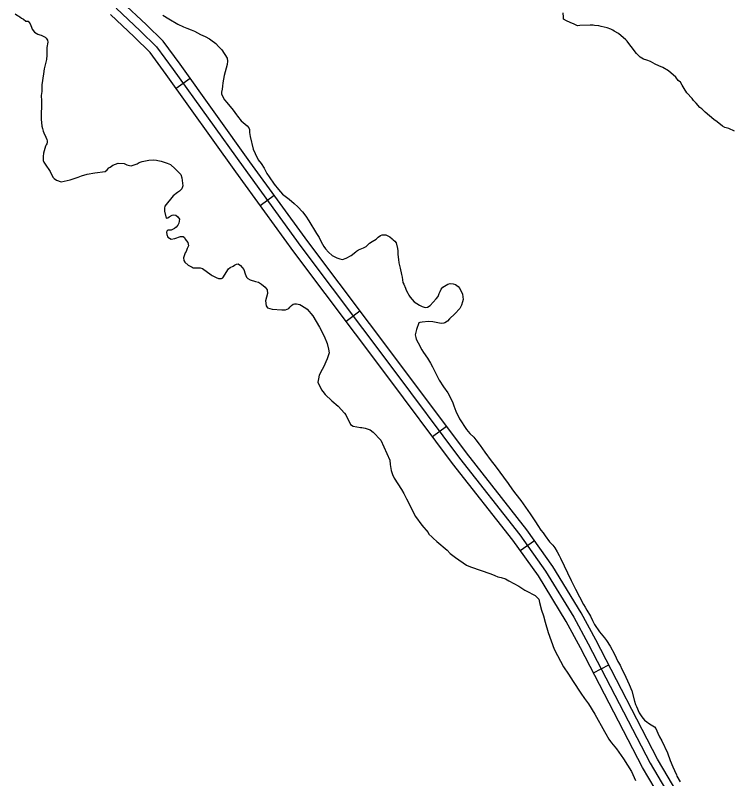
# Model space of a CAD drawing. Extents: x 3146026 to 3183936, y 897894 to 923344.
# Drawn here: x 3174604 to 3175842, y 913917 to 915242 of the extents above; entities that cross this region are included whole.
import ezdxf

# ---------------------------------------------------------------- set-up
doc = ezdxf.new("R2010")
doc.units = 0
doc.layers.add('V-ROAD-CNTR', color=7, linetype='Continuous')
doc.layers.add('V-SITE-VEGE', color=7, linetype='Continuous')

msp = doc.modelspace()

# ---------------------------------------------------------------- linework, layer by layer
at = {"layer": 'V-ROAD-CNTR'}
for p, q in [((3174882.7, 915115.1), (3174907.1, 915132.5)), ((3175028.7, 914912), (3175053, 914929.6)), ((3175177.8, 914711), (3175201.8, 914729.1)), ((3175327.7, 914511), (3175351.8, 914529)), ((3175480, 914313.2), (3175504.5, 914330.6)), ((3175607.1, 914100.7), (3175633.7, 914114.6))]:
    msp.add_line(p, q, dxfattribs=at)
for points in [[(3175805.7, 913803.7), (3175718.3, 913951.4), (3175610.9, 914158.5), (3175585.8, 914204.8), (3175536.4, 914285.7), (3175491.2, 914349.3), (3175386.4, 914482.6), (3175272.6, 914635), (3175111.1, 914849.4), (3175010.9, 914987.6), (3174889.8, 915156.7), (3174860.2, 915197), (3174830.6, 915226), (3174788.5, 915265.4)], [(3174778.5, 915254.2), (3174820.2, 915215.1), (3174848.8, 915187.2), (3174877.6, 915147.9), (3174998.8, 914978.8), (3175099.1, 914840.5), (3175260.6, 914626), (3175374.5, 914473.5), (3175479.1, 914340.4), (3175523.9, 914277.4), (3175572.8, 914197.3), (3175597.7, 914151.5), (3175705.2, 913944.1), (3175792.8, 913796)], [(3175779.9, 913788.4), (3175692.1, 913936.9), (3175584.4, 914144.5), (3175559.8, 914189.8), (3175511.4, 914269.1), (3175467.1, 914331.4), (3175362.6, 914464.4), (3175248.6, 914617), (3175087, 914831.6), (3174986.6, 914970), (3174865.5, 915139.1), (3174837.5, 915177.3), (3174809.9, 915204.3), (3174768.6, 915242.9)]]:
    msp.add_lwpolyline(points, dxfattribs=at)
at = {"layer": 'V-SITE-VEGE'}
for p, q in [((3175555, 915238.5), (3175554.1, 915246)), ((3174859.6, 915241.8), (3174869.8, 915235.4)), ((3174869.8, 915235.4), (3174885.7, 915226.6)), ((3175555, 915235.2), (3175555, 915238.5)), ((3175560, 915231.9), (3175555, 915235.2)), ((3175566.6, 915229.5), (3175560, 915231.9)), ((3174885.7, 915226.6), (3174895.7, 915221.7)), ((3174895.7, 915221.7), (3174901.1, 915219.5)), ((3174901.1, 915219.5), (3174908.7, 915216.5)), ((3175573.3, 915226.2), (3175566.6, 915229.5)), ((3175579.1, 915223.7), (3175573.3, 915226.2)), ((3175583.3, 915223.8), (3175579.1, 915223.7)), ((3175601.5, 915224.7), (3175583.3, 915223.8)), ((3175606.5, 915224.8), (3175601.5, 915224.7)), ((3175609, 915224), (3175606.5, 915224.8)), ((3175616.5, 915223.2), (3175609, 915224)), ((3175620.6, 915222.4), (3175616.5, 915223.2)), ((3175630.6, 915220), (3175620.6, 915222.4)), ((3175637.2, 915217.5), (3175630.6, 915220)), ((3175640.6, 915215.9), (3175637.2, 915217.5)), ((3174908.7, 915216.5), (3174914.5, 915214)), ((3174914.5, 915214), (3174925, 915208.6)), ((3174925, 915208.6), (3174932.9, 915205)), ((3174932.9, 915205), (3174940.4, 915201)), ((3175643.1, 915214.2), (3175640.6, 915215.9)), ((3175650.6, 915210.1), (3175643.1, 915214.2)), ((3175663.1, 915199.4), (3175650.6, 915210.1)), ((3174940.4, 915201), (3174943.1, 915199.3)), ((3174943.1, 915199.3), (3174951.4, 915192.9)), ((3174951.4, 915192.9), (3174956.5, 915187.5)), ((3175665.6, 915197), (3175663.1, 915199.4)), ((3175668.1, 915192.8), (3175665.6, 915197)), ((3175672.3, 915187.9), (3175668.1, 915192.8)), ((3174956.5, 915187.5), (3174961.9, 915181.7)), ((3174961.9, 915181.7), (3174971.4, 915167.2)), ((3175681.5, 915175.5), (3175672.3, 915187.9)), ((3174971.4, 915167.2), (3174972.1, 915162.1)), ((3175688.2, 915168.9), (3175681.5, 915175.5)), ((3175690.7, 915167.3), (3175688.2, 915168.9)), ((3175694, 915165.7), (3175690.7, 915167.3)), ((3175699.8, 915164), (3175694, 915165.7)), ((3175705.7, 915161.6), (3175699.8, 915164)), ((3174971.4, 915156.4), (3174965.9, 915137.4)), ((3174972.1, 915162.1), (3174971.4, 915156.4)), ((3175714, 915156.7), (3175705.7, 915161.6)), ((3175720.6, 915154.2), (3175714, 915156.7)), ((3175727.3, 915151), (3175720.6, 915154.2)), ((3175737.3, 915145.2), (3175727.3, 915151)), ((3174965.9, 915137.4), (3174964, 915124.7)), ((3175749.8, 915134.5), (3175737.3, 915145.2)), ((3174964, 915124.7), (3174963, 915118.6)), ((3175754, 915128.7), (3175749.8, 915134.5)), ((3175758.2, 915125.5), (3175754, 915128.7)), ((3175760.7, 915120.5), (3175758.2, 915125.5)), ((3174962.7, 915113.7), (3174961.7, 915108.3)), ((3174963, 915118.6), (3174962.7, 915113.7)), ((3175764.1, 915114.7), (3175760.7, 915120.5)), ((3175769.1, 915107.3), (3175764.1, 915114.7)), ((3174961.7, 915108.3), (3174961.7, 915104.9)), ((3174961.7, 915104.9), (3174966.6, 915095.3)), ((3175778.3, 915097.4), (3175769.1, 915107.3)), ((3174966.6, 915095.3), (3174970.7, 915090.4)), ((3174970.7, 915090.4), (3174981.7, 915076.9)), ((3175780.8, 915094.1), (3175778.3, 915097.4)), ((3175785, 915089.1), (3175780.8, 915094.1)), ((3175791.7, 915081.7), (3175785, 915089.1)), ((3174981.7, 915076.9), (3174987.5, 915069.3)), ((3175795, 915079.3), (3175791.7, 915081.7)), ((3175800.8, 915073.5), (3175795, 915079.3)), ((3175815.9, 915061.1), (3175800.8, 915073.5)), ((3174987.5, 915069.3), (3174989.5, 915066.7)), ((3174989.5, 915066.7), (3174995.8, 915058.8)), ((3174995.8, 915058.8), (3175005.8, 915050.2)), ((3175821.7, 915057), (3175815.9, 915061.1)), ((3175005.8, 915050.2), (3175008.7, 915046.8)), ((3175008.7, 915046.8), (3175010, 915043.9)), ((3175830.9, 915049.6), (3175821.7, 915057)), ((3175835, 915047.2), (3175830.9, 915049.6)), ((3175841.7, 915045.6), (3175835, 915047.2)), ((3175851.7, 915040.7), (3175841.7, 915045.6)), ((3175010, 915043.9), (3175010.2, 915038.5)), ((3175010.2, 915038.5), (3175011.2, 915031.4)), ((3175011.2, 915031.4), (3175016.5, 915009.6)), ((3175016.5, 915009.6), (3175019.6, 915002)), ((3175019.6, 915002), (3175025.2, 914990.8)), ((3175025.2, 914990.8), (3175030.4, 914984.9)), ((3175030.4, 914984.9), (3175035.7, 914976.8)), ((3175035.7, 914976.8), (3175040.3, 914967.5)), ((3175040.3, 914967.5), (3175044, 914961.4)), ((3175044, 914961.4), (3175053, 914948.9)), ((3175053, 914948.9), (3175060.6, 914939.6)), ((3175060.6, 914939.6), (3175067.6, 914931.7)), ((3175067.6, 914931.7), (3175078.9, 914922.7)), ((3175078.9, 914922.7), (3175087.6, 914915.1)), ((3175087.6, 914915.1), (3175093.7, 914909.7)), ((3175093.7, 914909.7), (3175102.3, 914900.6)), ((3175102.3, 914900.6), (3175107.9, 914893.2)), ((3175107.9, 914893.2), (3175113.2, 914885.2)), ((3175113.2, 914885.2), (3175126.6, 914863.4)), ((3175126.6, 914863.4), (3175131, 914856)), ((3175233.2, 914857), (3175237.4, 914859.9)), ((3175237.4, 914859.9), (3175240.3, 914861.1)), ((3175240.3, 914861.1), (3175246.7, 914860.6)), ((3175246.7, 914860.6), (3175253.3, 914857.4)), ((3175131, 914856), (3175134.7, 914848.9)), ((3175134.7, 914848.9), (3175138.8, 914840.8)), ((3175216.1, 914844.1), (3175218.5, 914846.3)), ((3175218.5, 914846.3), (3175223.2, 914849.2)), ((3175223.2, 914849.2), (3175229.8, 914853.6)), ((3175229.8, 914853.6), (3175233.2, 914857)), ((3175253.3, 914857.4), (3175257.9, 914854)), ((3175257.9, 914854), (3175259.6, 914852.3)), ((3175259.6, 914852.3), (3175262.1, 914850.1)), ((3175262.1, 914850.1), (3175264.3, 914846.9)), ((3175264.3, 914846.9), (3175266.9, 914837.1)), ((3175138.8, 914840.8), (3175141.7, 914836.7)), ((3175141.7, 914836.7), (3175146.9, 914831)), ((3175196, 914832.6), (3175199.4, 914834.6)), ((3175199.4, 914834.6), (3175207.8, 914838.2)), ((3175207.8, 914838.2), (3175212.4, 914840.6)), ((3175212.4, 914840.6), (3175216.1, 914844.1)), ((3175266.9, 914837.1), (3175267.4, 914832.9)), ((3175267.4, 914832.9), (3175267.2, 914826.6)), ((3175146.9, 914831), (3175153.7, 914825.1)), ((3175153.7, 914825.1), (3175161.7, 914821.2)), ((3175161.7, 914821.2), (3175166.6, 914819.2)), ((3175171.5, 914818.3), (3175177.9, 914820.4)), ((3175177.9, 914820.4), (3175186.5, 914825.3)), ((3175186.5, 914825.3), (3175194.3, 914831.2)), ((3175194.3, 914831.2), (3175196, 914832.6)), ((3175267.2, 914826.6), (3175268.6, 914818.3)), ((3175166.6, 914819.2), (3175171.5, 914818.3)), ((3175268.6, 914818.3), (3175269.1, 914812.4)), ((3175269.1, 914812.4), (3175271.3, 914803.3)), ((3175271.3, 914803.3), (3175273.9, 914791.8)), ((3175273.9, 914791.8), (3175274.9, 914787.7)), ((3175274.9, 914787.7), (3175275.8, 914782.8)), ((3175275.8, 914782.8), (3175276.1, 914777.9)), ((3175276.1, 914777.9), (3175277.8, 914775.2)), ((3175277.8, 914775.2), (3175280.7, 914768.3)), ((3175280.7, 914768.3), (3175281.9, 914764.9)), ((3175340.8, 914762.6), (3175342.8, 914766.7)), ((3175342.8, 914766.7), (3175345.5, 914770.1)), ((3175345.5, 914770.1), (3175354.1, 914775.5)), ((3175354.1, 914775.5), (3175358, 914776.2)), ((3175358, 914776.2), (3175363.4, 914776)), ((3175363.4, 914776), (3175367.5, 914774.7)), ((3175367.5, 914774.7), (3175372.4, 914771.3)), ((3175372.4, 914771.3), (3175375.1, 914767.9)), ((3175375.1, 914767.9), (3175379.7, 914758.1)), ((3175281.9, 914764.9), (3175284.6, 914759.8)), ((3175284.6, 914759.8), (3175286.5, 914756.3)), ((3175286.5, 914756.3), (3175289, 914752.9)), ((3175334.2, 914749.6), (3175337.6, 914754)), ((3175337.6, 914754), (3175339.4, 914759.1)), ((3175339.4, 914759.1), (3175340.8, 914762.6)), ((3175379.7, 914758.1), (3175380.7, 914748.5)), ((3175289, 914752.9), (3175295.8, 914744.6)), ((3175295.8, 914744.6), (3175305.3, 914738.9)), ((3175323.7, 914738.4), (3175334.2, 914749.6)), ((3175379.9, 914744.6), (3175378.2, 914738.8)), ((3175380.7, 914748.5), (3175379.9, 914744.6)), ((3175305.3, 914738.9), (3175309.5, 914736.7)), ((3175309.5, 914736.7), (3175315.1, 914735)), ((3175315.1, 914735), (3175319, 914735.2)), ((3175319, 914735.2), (3175323.7, 914738.4)), ((3175375, 914732.9), (3175366.2, 914724.1)), ((3175376.5, 914735.1), (3175375, 914732.9)), ((3175378.2, 914738.8), (3175376.5, 914735.1)), ((3175357.3, 914715.1), (3175353.4, 914711.2)), ((3175366.2, 914724.1), (3175357.3, 914715.1)), ((3175303.8, 914708.4), (3175299.8, 914696.4)), ((3175305.7, 914708.9), (3175303.8, 914708.4)), ((3175309.9, 914709.3), (3175305.7, 914708.9)), ((3175320.4, 914710.8), (3175309.9, 914709.3)), ((3175328.2, 914709.8), (3175320.4, 914710.8)), ((3175342.9, 914707.1), (3175328.2, 914709.8)), ((3175347.1, 914707.5), (3175342.9, 914707.1)), ((3175349.3, 914708.3), (3175347.1, 914707.5)), ((3175353.4, 914711.2), (3175349.3, 914708.3)), ((3175298.4, 914689.8), (3175297.6, 914687.1)), ((3175297.6, 914687.1), (3175298.6, 914682.5)), ((3175299.8, 914696.4), (3175298.4, 914689.8)), ((3175298.6, 914682.5), (3175299.3, 914680)), ((3175299.3, 914680), (3175302.5, 914673.4)), ((3175302.5, 914673.4), (3175309.3, 914661.2)), ((3175309.3, 914661.2), (3175312, 914657)), ((3175312, 914657), (3175319, 914647)), ((3175319, 914647), (3175324.4, 914638.1)), ((3175324.4, 914638.1), (3175327.8, 914632)), ((3175327.8, 914632), (3175335.1, 914616.8)), ((3175335.1, 914616.8), (3175338, 914611.2)), ((3175338, 914611.2), (3175339, 914608.5)), ((3175339, 914608.5), (3175346.8, 914597)), ((3175346.8, 914597), (3175354.3, 914586.7)), ((3175354.3, 914586.7), (3175362.1, 914571.3)), ((3175362.1, 914571.3), (3175364.8, 914564.2)), ((3175364.8, 914564.2), (3175368.4, 914554.7)), ((3175368.4, 914554.7), (3175374.3, 914541.7)), ((3175374.3, 914541.7), (3175386.7, 914523.1)), ((3175386.7, 914523.1), (3175392.6, 914516.2)), ((3175392.6, 914516.2), (3175399.1, 914509.8)), ((3175399.1, 914509.8), (3175402.8, 914505.4)), ((3175402.8, 914505.4), (3175408.4, 914497.8)), ((3175408.4, 914497.8), (3175410.3, 914495.6)), ((3175410.3, 914495.6), (3175418.4, 914483.6)), ((3175418.4, 914483.6), (3175429.4, 914468.9)), ((3175429.4, 914468.9), (3175436.4, 914459.9)), ((3175436.4, 914459.9), (3175458.8, 914429.5)), ((3175458.8, 914429.5), (3175466.6, 914418.7)), ((3175466.6, 914418.7), (3175472.5, 914411.1)), ((3175472.5, 914411.1), (3175481, 914399.8)), ((3175481, 914399.8), (3175497.1, 914376.8)), ((3175497.1, 914376.8), (3175506.4, 914362.8)), ((3175506.4, 914362.8), (3175510.5, 914356.7)), ((3175510.5, 914356.7), (3175515.9, 914348.6)), ((3175515.9, 914348.6), (3175519.5, 914343.7)), ((3175519.5, 914343.7), (3175522.9, 914338.8)), ((3175522.9, 914338.8), (3175530.7, 914328.3)), ((3175530.7, 914328.3), (3175536.3, 914322.2)), ((3175536.3, 914322.2), (3175540, 914317.8)), ((3175540, 914317.8), (3175544.1, 914310.9)), ((3175544.1, 914310.9), (3175547.5, 914304.3)), ((3175547.5, 914304.3), (3175550, 914300.1)), ((3175550, 914300.1), (3175568.2, 914261)), ((3175568.2, 914261), (3175576, 914246)), ((3175576, 914246), (3175589.4, 914219.6)), ((3175589.4, 914219.6), (3175592.3, 914214.7)), ((3175592.3, 914214.7), (3175595.7, 914209.6)), ((3175595.7, 914209.6), (3175601.6, 914199.5)), ((3175601.6, 914199.5), (3175605.5, 914191.9)), ((3175605.5, 914191.9), (3175608.9, 914184.6)), ((3175608.9, 914184.6), (3175617.4, 914172.1)), ((3175617.4, 914172.1), (3175620.1, 914168.7)), ((3175620.1, 914168.7), (3175625.9, 914161.6)), ((3175625.9, 914161.6), (3175629.3, 914156.9)), ((3175629.3, 914156.9), (3175635.9, 914147.3)), ((3175635.9, 914147.3), (3175643.5, 914133.4)), ((3175643.5, 914133.4), (3175649.5, 914120.9)), ((3175649.5, 914120.9), (3175653.2, 914114.3)), ((3175653.2, 914114.3), (3175656.4, 914107.2)), ((3175656.4, 914107.2), (3175660, 914099.6)), ((3175660, 914099.6), (3175669.2, 914080.5)), ((3175669.2, 914080.5), (3175673.6, 914069.5)), ((3175673.6, 914069.5), (3175678.2, 914051.6)), ((3175678.2, 914051.6), (3175679.9, 914046.2)), ((3175679.9, 914046.2), (3175681.4, 914042.3)), ((3175681.4, 914042.3), (3175686.2, 914031.8)), ((3175686.2, 914031.8), (3175690.9, 914024.7)), ((3175690.9, 914024.7), (3175695.7, 914018.6)), ((3175695.7, 914018.6), (3175699.4, 914015.9)), ((3175699.4, 914015.9), (3175702.3, 914013.4)), ((3175702.3, 914013.4), (3175707, 914011)), ((3175707, 914011), (3175713.1, 914007.5)), ((3175713.1, 914007.5), (3175715.3, 914004.6)), ((3175715.3, 914004.6), (3175718.9, 913996.3)), ((3175718.9, 913996.3), (3175721.8, 913989.9)), ((3175721.8, 913989.9), (3175725.5, 913982.8)), ((3175725.5, 913982.8), (3175735.2, 913962)), ((3175735.2, 913962), (3175740.3, 913948.8)), ((3175740.3, 913948.8), (3175744.9, 913938)), ((3175744.9, 913938), (3175747.4, 913931.4)), ((3175747.4, 913931.4), (3175750.8, 913923.8)), ((3175750.8, 913923.8), (3175751.7, 913921.4)), ((3175751.7, 913921.4), (3175757.3, 913911.6))]:
    msp.add_line(p, q, dxfattribs=at)
for points in [[(3174603.6, 915244.4), (3174607.2, 915241.7), (3174609.7, 915240.5), (3174611.6, 915239.3), (3174614.6, 915237), (3174618, 915234.8), (3174621.9, 915231.4), (3174625.7, 915231.4), (3174629.3, 915227.1), (3174632, 915221.2), (3174632.8, 915217.7), (3174636.7, 915212.3), (3174643, 915208.8)], [(3174643, 915208.8), (3174646.1, 915208), (3174648.4, 915207.2), (3174655.5, 915203.7), (3174657.4, 915202.1), (3174659.8, 915198.6), (3174660.2, 915195.1), (3174658.2, 915185.7), (3174658.3, 915172.4), (3174657.9, 915165), (3174654, 915148.6), (3174652.5, 915140.4), (3174649.7, 915121.3), (3174649.8, 915117.3), (3174649.4, 915109.5), (3174648.6, 915102.9), (3174649, 915093.1), (3174648.7, 915061.5), (3174649.9, 915049.4), (3174650.7, 915045.1), (3174651.8, 915040.8), (3174653, 915037.7), (3174656.9, 915030.2), (3174658.5, 915026.3), (3174658.9, 915024), (3174658.9, 915021.6), (3174658.5, 915018.9), (3174657.4, 915017), (3174655.8, 915015), (3174652.7, 915002.5), (3174651.9, 914996.6), (3174651.9, 914990), (3174653.1, 914986.9), (3174655.5, 914983.7), (3174664.1, 914970.9), (3174668.8, 914961.1), (3174671.1, 914958.4), (3174675, 914955.6), (3174683.2, 914952.9), (3174698.9, 914956.5), (3174705.9, 914958.8), (3174712.9, 914960.8), (3174718.8, 914963.1), (3174728.2, 914965.9), (3174741.4, 914968.7), (3174759.8, 914971), (3174763.3, 914973.8), (3174766, 914976.9), (3174768, 914978.5), (3174773.1, 914982), (3174782, 914985.1), (3174792.6, 914984.4), (3174797.3, 914982.4), (3174802, 914980.9), (3174804.7, 914980.5), (3174813.3, 914983.2), (3174815.2, 914984), (3174818.8, 914986.4), (3174823.8, 914987.9), (3174835.5, 914990.3), (3174842.6, 914991.1), (3174848.4, 914990.7), (3174851.2, 914989.9), (3174857, 914988.8), (3174867.2, 914985.3), (3174872.7, 914982.9), (3174881.3, 914975.1), (3174885.6, 914970.9), (3174890.7, 914965.4), (3174892.6, 914959.9), (3174894.6, 914945.9), (3174892.7, 914940.8), (3174888.8, 914936.9), (3174884.9, 914934.1), (3174877.8, 914928.3), (3174863.4, 914910.7), (3174862.3, 914907.1), (3174862.7, 914902.1), (3174865.4, 914890), (3174868.1, 914890.3), (3174870.9, 914891.9), (3174875.6, 914895), (3174878.7, 914895.8), (3174882.2, 914895.1), (3174885.7, 914892.3), (3174888.5, 914888), (3174887.7, 914881.4), (3174885.7, 914877.9), (3174882.6, 914874.4), (3174879.9, 914872), (3174874, 914868.9), (3174869, 914868.9), (3174867, 914868.1), (3174866.2, 914865.3), (3174866.6, 914861.4), (3174868.2, 914857.1), (3174874.1, 914853.6), (3174880.3, 914854.8), (3174890.1, 914858), (3174895.2, 914858), (3174897.1, 914856)], [(3174897.1, 914856), (3174898.7, 914853.3), (3174903, 914847.8), (3174904.2, 914841.6), (3174901.8, 914836.9), (3174899.9, 914832.2), (3174898.3, 914829.5), (3174895.6, 914820.9), (3174896, 914816.2), (3174897.6, 914813.4), (3174903.8, 914808), (3174910.5, 914804.5), (3174912.4, 914803.7), (3174924.6, 914803.7), (3174928.5, 914802.5), (3174943.3, 914791.2), (3174945.3, 914790.1), (3174952.3, 914786.6), (3174956.2, 914785.4), (3174961.3, 914785), (3174964, 914786.2), (3174973.4, 914801.8), (3174976.5, 914804.2), (3174981.6, 914806.5), (3174984.3, 914808.5), (3174987.4, 914809.7), (3174990.2, 914810.5), (3174994.5, 914807.4), (3174997.6, 914804.2), (3175000, 914800.7), (3175002.3, 914793.3), (3175005.1, 914787.4), (3175007, 914785.1), (3175011.3, 914782.8), (3175020.3, 914779.7), (3175025.8, 914778.5), (3175030.9, 914775.4), (3175037.5, 914769.9), (3175041, 914765.2), (3175041.1, 914759), (3175037.6, 914746.5), (3175038.7, 914737.9), (3175041.5, 914734), (3175049.3, 914732), (3175066.1, 914730.5), (3175072.4, 914730.9), (3175075.5, 914731.7), (3175078.2, 914733.3), (3175080.2, 914735.2), (3175082.9, 914738.4), (3175086, 914740.7), (3175088.4, 914741.1), (3175091.5, 914741.1), (3175097.3, 914739.9), (3175107.9, 914733.7), (3175109.9, 914731.8), (3175120, 914720.1), (3175131.4, 914700.5), (3175139.6, 914684.9), (3175144.7, 914672.4), (3175147.1, 914662.7), (3175148.3, 914656.4), (3175144.8, 914645.5), (3175138.6, 914631.4), (3175136.2, 914627.5), (3175131.2, 914617.3), (3175129.6, 914611.1), (3175128.8, 914605.2), (3175135.1, 914591.9), (3175137.1, 914589.2), (3175141.4, 914583.7), (3175153.1, 914572.8), (3175164.1, 914563.5), (3175175, 914551.4), (3175177, 914548.3), (3175185.6, 914531.9), (3175189.9, 914528.7), (3175202.4, 914526.4), (3175205.2, 914526.4), (3175210.6, 914525.6), (3175219.2, 914522.5), (3175224.7, 914518.3), (3175238, 914504.6), (3175253.3, 914469.9), (3175254.1, 914462.4), (3175255.7, 914451.9), (3175258, 914444.9), (3175261.2, 914438.6), (3175273.7, 914419.1), (3175278, 914412.1), (3175282.7, 914403.1), (3175289, 914390.6), (3175292.5, 914383.2), (3175298.4, 914372.3), (3175309, 914357), (3175319.9, 914344.2), (3175321.5, 914341.8), (3175326.2, 914337.1), (3175328.5, 914334.4), (3175335.2, 914329), (3175352.8, 914313.8)], [(3175352.8, 914313.8), (3175358.3, 914307.9), (3175367.3, 914301.3), (3175386.4, 914288), (3175393.5, 914284.9), (3175429.1, 914272.5), (3175435.7, 914269.8), (3175441.2, 914267.8), (3175447, 914266.3), (3175454.5, 914263.9), (3175460.3, 914260.4), (3175477.5, 914251.1), (3175487.7, 914244.4), (3175495.9, 914240.2), (3175499.8, 914237.8), (3175505.7, 914235.1), (3175512, 914228.5), (3175513.5, 914223), (3175516.7, 914209.7), (3175520.2, 914200), (3175523.4, 914189), (3175528.1, 914171.1), (3175538.7, 914142.2), (3175544.6, 914130.9), (3175555.1, 914111.3), (3175563.4, 914098.9), (3175571.6, 914086), (3175584.9, 914065.7), (3175591.6, 914056.7), (3175598.2, 914047.3), (3175609.6, 914029), (3175626, 913998.9), (3175628.4, 913995.4), (3175633.9, 913986.1), (3175636.6, 913981.8), (3175638.2, 913979.4), (3175646.8, 913968.9), (3175658.9, 913951.7), (3175672.7, 913929.9), (3175679.7, 913913.9)]]:
    msp.add_lwpolyline(points, dxfattribs=at)

doc.saveas('drawing.dxf')
